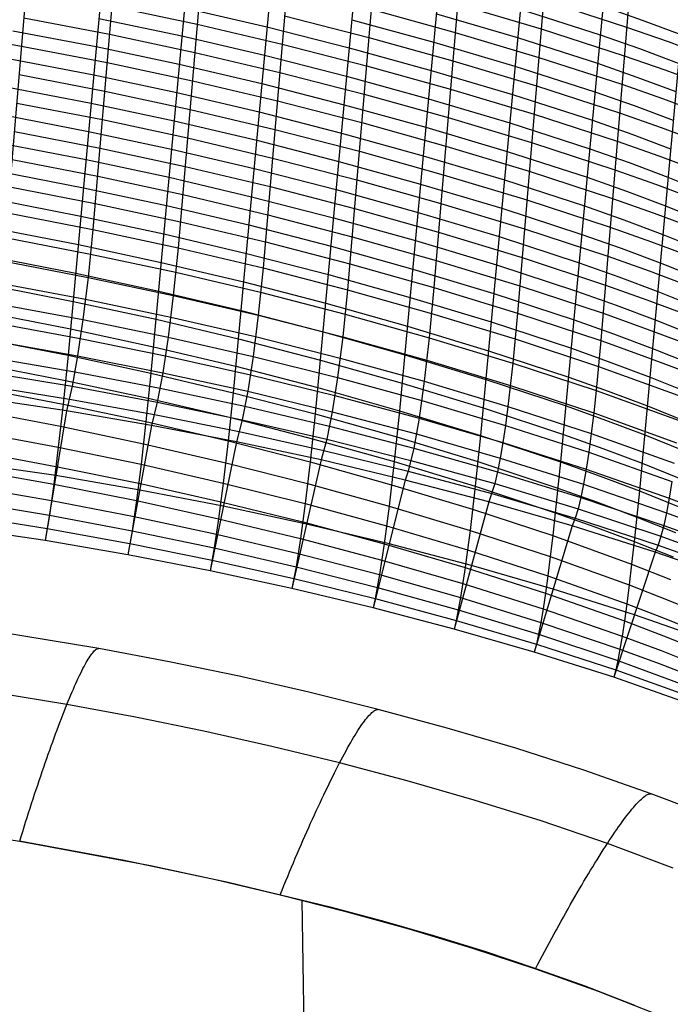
# Model space of a CAD drawing. Extents: x -383 to 1849, y -1185 to -529.
# Tile 854 of 870: x 1628 to 1692, y -729 to -633. Entities that reach past the tile are written whole.
import ezdxf

# ---------------------------------------------------------------- set-up
doc = ezdxf.new("R2010")
doc.units = 0
doc.layers.add('PREDEFINITO', color=7, linetype='CONTINUOUS')

msp = doc.modelspace()

# ---------------------------------------------------------------- linework, layer by layer
at = {"layer": 'PREDEFINITO'}
for p, q in [((1632.072, -588.056, 746.59), (1626.731, -651.597, 518.93)), ((1640.518, -589.618, 745.694), (1635.13, -653.234, 518.711)), ((1648.918, -591.359, 744.696), (1643.502, -655.035, 518.463)), ((1657.262, -593.276, 743.597), (1651.845, -657.009, 518.186)), ((1665.545, -595.352, 742.405), (1660.15, -659.162, 517.882)), ((1673.766, -597.557, 741.135), (1668.638, -658.946, 527.265)), ((1681.962, -599.901, 739.79), (1676.856, -661.447, 526.873)), ((1690.138, -602.461, 738.332), (1685.039, -664.155, 526.445)), ((1637.986, -607.517, 729.47), (1632.686, -665.6, 521.893)), ((1662.899, -607.574, 745.958), (1656.971, -671.364, 521.045)), ((1646.159, -609.222, 728.546), (1640.823, -667.353, 521.639)), ((1670.967, -609.741, 744.702), (1665.249, -671.044, 530.605)), ((1654.286, -611.1, 727.527), (1648.916, -669.272, 521.356)), ((1678.965, -612.033, 743.371), (1673.214, -673.471, 530.214)), ((1686.816, -614.506, 741.922), (1681.089, -676.082, 529.784)), ((1694.444, -617.257, 740.289), (1688.834, -678.922, 529.29)), ((1679.393, -630.712, 633.275), (1687.571, -633.347, 632.331)), ((1637, -631.289, 597.6), (1645.381, -633.076, 597.088)), ((1644.12, -631.443, 649.816), (1652.234, -633.34, 649.08)), ((1662.484, -631.605, 615.427), (1670.725, -633.884, 614.687)), ((1670.955, -631.086, 624.421), (1679.163, -633.516, 623.593)), ((1677.125, -631.589, 675.574), (1684.984, -634.106, 674.45)), ((1685.245, -631.306, 684.095), (1689.104, -632.655, 683.457)), ((1628.355, -632.441, 588.149), (1636.767, -634.062, 587.722)), ((1635.709, -632.495, 640.608), (1643.867, -634.224, 639.975)), ((1653.957, -632.259, 606.326), (1662.252, -634.389, 605.672)), ((1660.571, -632.623, 658.032), (1668.618, -634.831, 657.141)), ((1668.878, -632.043, 666.869), (1676.864, -634.384, 665.88)), ((1689.104, -632.655, 683.457), (1692.905, -634.082, 682.773)), ((1645.381, -633.076, 597.088), (1653.724, -635.037, 596.523)), ((1652.234, -633.34, 649.08), (1660.314, -635.403, 648.281)), ((1679.163, -633.516, 623.593), (1687.342, -636.159, 622.695)), ((1687.571, -633.347, 632.331), (1691.644, -634.771, 631.82)), ((1619.685, -633.756, 578.592), (1628.123, -635.217, 578.24)), ((1627.26, -633.707, 631.27), (1635.459, -635.273, 630.734)), ((1636.767, -634.062, 587.722), (1645.146, -635.852, 587.243)), ((1643.867, -634.224, 639.975), (1651.98, -636.123, 639.275)), ((1662.252, -634.389, 605.672), (1670.495, -636.673, 604.973)), ((1670.725, -633.884, 614.687), (1678.933, -636.323, 613.902)), ((1676.864, -634.384, 665.88), (1684.723, -636.908, 664.802)), ((1684.984, -634.106, 674.45), (1688.845, -635.457, 673.837)), ((1628.123, -635.217, 578.24), (1636.532, -636.842, 577.842)), ((1635.459, -635.273, 630.734), (1643.616, -637.005, 630.133)), ((1653.724, -635.037, 596.523), (1662.02, -637.17, 595.908)), ((1660.314, -635.403, 648.281), (1668.36, -637.615, 647.432)), ((1668.618, -634.831, 657.141), (1676.603, -637.179, 656.195)), ((1688.845, -635.457, 673.837), (1692.649, -636.885, 673.18)), ((1691.644, -634.771, 631.82), (1695.699, -636.283, 631.275)), ((1627.013, -636.484, 621.358), (1635.209, -638.053, 620.852)), ((1645.146, -635.852, 587.243), (1653.489, -637.816, 586.713)), ((1651.98, -636.123, 639.275), (1660.059, -638.189, 638.514)), ((1678.933, -636.323, 613.902), (1687.113, -638.972, 613.051)), ((1687.342, -636.159, 622.695), (1691.414, -637.585, 622.209)), ((1636.532, -636.842, 577.842), (1644.911, -638.635, 577.395)), ((1643.616, -637.005, 630.133), (1651.727, -638.906, 629.469)), ((1662.02, -637.17, 595.908), (1670.264, -639.46, 595.25)), ((1670.495, -636.673, 604.973), (1678.704, -639.119, 604.232)), ((1676.603, -637.179, 656.195), (1684.464, -639.709, 655.164)), ((1684.723, -636.908, 664.802), (1688.587, -638.262, 664.214)), ((1627.89, -638.009, 568.323), (1636.297, -639.638, 567.953)), ((1635.209, -638.053, 620.852), (1643.364, -639.788, 620.283)), ((1653.489, -637.816, 586.713), (1661.786, -639.952, 586.136)), ((1660.059, -638.189, 638.514), (1668.102, -640.405, 637.705)), ((1668.36, -637.615, 647.432), (1676.343, -639.969, 646.53)), ((1688.587, -638.262, 664.214), (1692.394, -639.691, 663.583)), ((1691.414, -637.585, 622.209), (1695.47, -639.099, 621.692)), ((1626.765, -639.253, 611.46), (1634.96, -640.825, 610.983)), ((1644.911, -638.635, 577.395), (1653.253, -640.601, 576.9)), ((1651.727, -638.906, 629.469), (1659.804, -640.976, 628.747)), ((1670.264, -639.46, 595.25), (1678.474, -641.912, 594.552)), ((1678.704, -639.119, 604.232), (1686.884, -641.775, 603.428)), ((1687.113, -638.972, 613.051), (1691.186, -640.401, 612.59)), ((1636.297, -639.638, 567.953), (1644.674, -641.435, 567.538)), ((1643.364, -639.788, 620.283), (1651.475, -641.692, 619.654)), ((1661.786, -639.952, 586.136), (1670.031, -642.248, 585.519)), ((1668.102, -640.405, 637.705), (1676.084, -642.766, 636.846)), ((1676.343, -639.969, 646.53), (1684.205, -642.505, 645.545)), ((1684.464, -639.709, 655.164), (1688.329, -641.065, 654.601)), ((1691.186, -640.401, 612.59), (1695.242, -641.916, 612.099)), ((1627.657, -640.811, 558.435), (1636.062, -642.445, 558.095)), ((1634.96, -640.825, 610.983), (1643.113, -642.563, 610.447)), ((1653.253, -640.601, 576.9), (1661.55, -642.742, 576.361)), ((1659.804, -640.976, 628.747), (1667.845, -643.196, 627.978)), ((1688.329, -641.065, 654.601), (1692.14, -642.496, 653.997)), ((1626.517, -642.02, 601.556), (1634.709, -643.595, 601.108)), ((1644.674, -641.435, 567.538), (1653.016, -643.405, 567.078)), ((1651.475, -641.692, 619.654), (1659.549, -643.764, 618.969)), ((1670.031, -642.248, 585.519), (1678.242, -644.707, 584.863)), ((1678.474, -641.912, 594.552), (1686.654, -644.575, 593.794)), ((1686.884, -641.775, 603.428), (1690.957, -643.206, 602.992)), ((1636.062, -642.445, 558.095), (1644.438, -644.246, 557.713)), ((1643.113, -642.563, 610.447), (1651.222, -644.469, 609.853)), ((1661.55, -642.742, 576.361), (1669.797, -645.043, 575.785)), ((1667.845, -643.196, 627.978), (1675.825, -645.563, 627.162)), ((1676.084, -642.766, 636.846), (1683.947, -645.308, 635.907)), ((1684.205, -642.505, 645.545), (1688.073, -643.864, 645.007)), ((1690.957, -643.206, 602.992), (1695.014, -644.722, 602.528)), ((1627.426, -643.607, 548.558), (1635.829, -645.246, 548.248)), ((1634.709, -643.595, 601.108), (1642.861, -645.335, 600.604)), ((1644.438, -644.246, 557.713), (1652.779, -646.22, 557.289)), ((1653.016, -643.405, 567.078), (1661.314, -645.55, 566.577)), ((1659.549, -643.764, 618.969), (1667.588, -645.989, 618.24)), ((1688.073, -643.864, 645.007), (1691.886, -645.297, 644.431)), ((1626.269, -644.786, 591.651), (1634.459, -646.365, 591.232)), ((1635.829, -645.246, 548.248), (1644.203, -647.05, 547.899)), ((1651.222, -644.469, 609.853), (1659.295, -646.544, 609.207)), ((1669.797, -645.043, 575.785), (1678.009, -647.51, 575.172)), ((1678.242, -644.707, 584.863), (1686.423, -647.377, 584.152)), ((1686.654, -644.575, 593.794), (1690.728, -646.009, 593.384)), ((1642.861, -645.335, 600.604), (1650.969, -647.243, 600.046)), ((1652.779, -646.22, 557.289), (1661.078, -648.37, 556.827)), ((1661.314, -645.55, 566.577), (1669.562, -647.857, 566.041)), ((1667.588, -645.989, 618.24), (1675.567, -648.363, 617.467)), ((1675.825, -645.563, 627.162), (1683.69, -648.112, 626.27)), ((1683.947, -645.308, 635.907), (1687.817, -646.669, 635.395)), ((1690.728, -646.009, 593.384), (1694.785, -647.526, 592.947)), ((1627.195, -646.358, 538.694), (1635.597, -648, 538.416)), ((1634.459, -646.365, 591.232), (1642.609, -648.107, 590.761)), ((1644.203, -647.05, 547.899), (1652.545, -649.029, 547.512)), ((1659.295, -646.544, 609.207), (1667.331, -648.774, 608.519)), ((1687.817, -646.669, 635.395), (1691.634, -648.104, 634.845)), ((1626.02, -647.556, 581.752), (1634.208, -649.138, 581.363)), ((1635.597, -648, 538.416), (1643.97, -649.806, 538.101)), ((1642.609, -648.107, 590.761), (1650.715, -650.017, 590.238)), ((1650.969, -647.243, 600.046), (1659.04, -649.321, 599.438)), ((1669.562, -647.857, 566.041), (1677.775, -650.332, 565.471)), ((1678.009, -647.51, 575.172), (1686.19, -650.186, 574.507)), ((1683.69, -648.112, 626.27), (1687.561, -649.476, 625.783)), ((1686.423, -647.377, 584.152), (1690.497, -648.813, 583.767)), ((1691.634, -648.104, 634.845), (1695.395, -649.624, 634.252)), ((1626.964, -649.034, 528.819), (1635.364, -650.675, 528.571)), ((1634.208, -649.138, 581.363), (1642.357, -650.883, 580.924)), ((1652.545, -649.029, 547.512), (1660.845, -651.184, 547.09)), ((1661.078, -648.37, 556.827), (1669.328, -650.685, 556.333)), ((1667.331, -648.774, 608.519), (1675.309, -651.153, 607.789)), ((1675.567, -648.363, 617.467), (1683.433, -650.918, 616.621)), ((1690.497, -648.813, 583.767), (1694.554, -650.331, 583.357)), ((1643.97, -649.806, 538.101), (1652.312, -651.787, 537.751)), ((1650.715, -650.017, 590.238), (1658.784, -652.098, 589.668)), ((1659.04, -649.321, 599.438), (1667.074, -651.555, 598.79)), ((1687.561, -649.476, 625.783), (1691.382, -650.912, 625.26)), ((1625.771, -650.339, 571.857), (1633.957, -651.925, 571.497)), ((1635.364, -650.675, 528.571), (1643.737, -652.481, 528.29)), ((1642.357, -650.883, 580.924), (1650.461, -652.796, 580.436)), ((1669.328, -650.685, 556.333), (1677.541, -653.168, 555.806)), ((1677.775, -650.332, 565.471), (1685.955, -653.016, 564.852)), ((1683.433, -650.918, 616.621), (1687.307, -652.285, 616.159)), ((1686.19, -650.186, 574.507), (1690.264, -651.624, 574.147)), ((1691.382, -650.912, 625.26), (1695.148, -652.433, 624.695)), ((1626.731, -651.597, 518.93), (1635.13, -653.234, 518.711)), ((1633.957, -651.925, 571.497), (1642.104, -653.673, 571.09)), ((1652.312, -651.787, 537.751), (1660.614, -653.945, 537.369)), ((1660.845, -651.184, 547.09), (1669.096, -653.505, 546.637)), ((1667.074, -651.555, 598.79), (1675.05, -653.94, 598.103)), ((1675.309, -651.153, 607.789), (1683.176, -653.715, 606.99)), ((1690.264, -651.624, 574.147), (1694.321, -653.144, 573.763)), ((1643.737, -652.481, 528.29), (1652.08, -654.461, 527.977)), ((1650.461, -652.796, 580.436), (1658.529, -654.879, 579.905)), ((1658.784, -652.098, 589.668), (1666.817, -654.336, 589.061)), ((1685.955, -653.016, 564.852), (1690.029, -654.457, 564.517)), ((1687.307, -652.285, 616.159), (1691.131, -653.723, 615.662)), ((1625.52, -653.134, 561.982), (1633.704, -654.724, 561.653)), ((1635.13, -653.234, 518.711), (1634.649, -657.944, 498.929)), ((1635.13, -653.234, 518.711), (1643.502, -655.035, 518.463)), ((1642.104, -653.673, 571.09), (1650.207, -655.589, 570.638)), ((1660.614, -653.945, 537.369), (1668.867, -656.271, 536.958)), ((1669.096, -653.505, 546.637), (1677.311, -655.997, 546.155)), ((1675.05, -653.94, 598.103), (1682.918, -656.508, 597.35)), ((1677.541, -653.168, 555.806), (1685.722, -655.86, 555.235)), ((1683.176, -653.715, 606.99), (1687.052, -655.084, 606.553)), ((1691.131, -653.723, 615.662), (1694.902, -655.244, 615.126)), ((1626.495, -654.031, 509.022), (1634.892, -655.658, 508.833)), ((1633.704, -654.724, 561.653), (1641.85, -656.476, 561.28)), ((1652.08, -654.461, 527.977), (1660.382, -656.618, 527.634)), ((1658.529, -654.879, 579.905), (1666.559, -657.121, 579.339)), ((1666.817, -654.336, 589.061), (1674.792, -656.727, 588.416)), ((1690.029, -654.457, 564.517), (1694.087, -655.978, 564.159)), ((1634.892, -655.658, 508.833), (1643.263, -657.447, 508.617)), ((1643.502, -655.035, 518.463), (1643.02, -659.717, 498.744)), ((1643.502, -655.035, 518.463), (1651.845, -657.009, 518.186)), ((1650.207, -655.589, 570.638), (1658.273, -657.675, 570.146)), ((1685.722, -655.86, 555.235), (1689.796, -657.304, 554.925)), ((1687.052, -655.084, 606.553), (1690.879, -656.523, 606.083)), ((1625.268, -655.934, 552.08), (1633.449, -657.528, 551.78)), ((1626.254, -656.332, 499.091), (1634.649, -657.944, 498.929)), ((1641.85, -656.476, 561.28), (1649.951, -658.395, 560.865)), ((1660.382, -656.618, 527.634), (1668.638, -658.946, 527.265)), ((1668.867, -656.271, 536.958), (1677.083, -658.769, 536.521)), ((1674.792, -656.727, 588.416), (1682.661, -659.301, 587.71)), ((1677.311, -655.997, 546.155), (1685.492, -658.696, 545.631)), ((1682.918, -656.508, 597.35), (1686.796, -657.879, 596.938)), ((1690.879, -656.523, 606.083), (1694.655, -658.045, 605.576)), ((1633.449, -657.528, 551.78), (1641.593, -659.284, 551.439)), ((1643.263, -657.447, 508.617), (1651.607, -659.411, 508.375)), ((1651.845, -657.009, 518.186), (1651.365, -661.664, 498.537)), ((1651.845, -657.009, 518.186), (1660.15, -659.162, 517.882)), ((1658.273, -657.675, 570.146), (1666.302, -659.922, 569.62)), ((1666.559, -657.121, 579.339), (1674.533, -659.519, 578.737)), ((1689.796, -657.304, 554.925), (1693.854, -658.826, 554.595)), ((1625.014, -658.7, 542.146), (1633.193, -660.298, 541.874)), ((1626.008, -658.499, 489.128), (1634.402, -660.091, 488.993)), ((1634.649, -657.944, 498.929), (1634.15, -662.094, 479.032)), ((1634.649, -657.944, 498.929), (1643.02, -659.717, 498.744)), ((1649.951, -658.395, 560.865), (1658.015, -660.485, 560.411)), ((1677.083, -658.769, 536.521), (1685.265, -661.474, 536.046)), ((1685.492, -658.696, 545.631), (1689.566, -660.143, 545.347)), ((1686.796, -657.879, 596.938), (1690.627, -659.321, 596.495)), ((1641.593, -659.284, 551.439), (1649.693, -661.206, 551.059)), ((1643.02, -659.717, 498.744), (1642.518, -663.819, 478.906)), ((1643.02, -659.717, 498.744), (1651.365, -661.664, 498.537)), ((1651.607, -659.411, 508.375), (1659.913, -661.553, 508.109)), ((1660.15, -659.162, 517.882), (1659.672, -663.791, 498.308)), ((1660.15, -659.162, 517.882), (1668.408, -661.486, 517.555)), ((1668.638, -658.946, 527.265), (1668.174, -663.869, 507.822)), ((1668.638, -658.946, 527.265), (1676.856, -661.447, 526.873)), ((1674.533, -659.519, 578.737), (1682.404, -662.099, 578.077)), ((1682.661, -659.301, 587.71), (1686.541, -660.675, 587.323)), ((1690.627, -659.321, 596.495), (1694.408, -660.842, 596.017)), ((1625.758, -660.528, 479.141), (1634.15, -662.094, 479.032)), ((1633.193, -660.298, 541.874), (1641.335, -662.056, 541.565)), ((1634.402, -660.091, 488.993), (1642.772, -661.843, 488.838)), ((1658.015, -660.485, 560.411), (1666.042, -662.738, 559.928)), ((1666.302, -659.922, 569.62), (1674.274, -662.326, 569.062)), ((1686.541, -660.675, 587.323), (1690.375, -662.117, 586.907)), ((1689.566, -660.143, 545.347), (1693.625, -661.667, 545.044)), ((1624.762, -661.404, 532.157), (1632.938, -663.002, 531.91)), ((1649.693, -661.206, 551.059), (1657.755, -663.3, 550.644)), ((1651.365, -661.664, 498.537), (1650.864, -665.717, 478.763)), ((1651.365, -661.664, 498.537), (1659.672, -663.791, 498.308)), ((1659.913, -661.553, 508.109), (1668.174, -663.869, 507.822)), ((1668.408, -661.486, 517.555), (1676.627, -663.986, 517.206)), ((1676.856, -661.447, 526.873), (1676.395, -666.362, 507.516)), ((1676.856, -661.447, 526.873), (1685.039, -664.155, 526.445)), ((1685.265, -661.474, 536.046), (1689.34, -662.923, 535.788)), ((1625.503, -662.415, 469.139), (1633.892, -663.949, 469.055)), ((1634.15, -662.094, 479.032), (1633.629, -665.658, 459.061)), ((1634.15, -662.094, 479.032), (1642.518, -663.819, 478.906)), ((1641.335, -662.056, 541.565), (1649.433, -663.981, 541.219)), ((1642.772, -661.843, 488.838), (1651.117, -663.768, 488.663)), ((1674.274, -662.326, 569.062), (1682.146, -664.914, 568.449)), ((1682.404, -662.099, 578.077), (1686.286, -663.475, 577.716)), ((1690.375, -662.117, 586.907), (1694.161, -663.639, 586.458)), ((1632.938, -663.002, 531.91), (1641.077, -664.76, 531.629)), ((1657.755, -663.3, 550.644), (1665.779, -665.558, 550.201)), ((1666.042, -662.738, 559.928), (1674.013, -665.149, 559.413)), ((1686.286, -663.475, 577.716), (1690.123, -664.92, 577.327)), ((1689.34, -662.923, 535.788), (1693.4, -664.448, 535.512)), ((1624.513, -664.004, 522.116), (1632.686, -665.6, 521.893)), ((1625.242, -664.161, 459.12), (1633.629, -665.658, 459.061)), ((1633.892, -663.949, 469.055), (1642.26, -665.642, 468.958)), ((1642.518, -663.819, 478.906), (1641.995, -667.312, 458.991)), ((1642.518, -663.819, 478.906), (1650.864, -665.717, 478.763)), ((1649.433, -663.981, 541.219), (1657.492, -666.077, 540.841)), ((1651.117, -663.768, 488.663), (1659.426, -665.873, 488.47)), ((1659.672, -663.791, 498.308), (1659.174, -667.794, 478.605)), ((1659.672, -663.791, 498.308), (1667.935, -666.092, 498.06)), ((1668.174, -663.869, 507.822), (1667.69, -668.155, 488.261)), ((1668.174, -663.869, 507.822), (1676.395, -666.362, 507.516)), ((1676.627, -663.986, 517.206), (1684.812, -666.692, 516.825)), ((1685.039, -664.155, 526.445), (1684.581, -669.06, 507.18)), ((1685.039, -664.155, 526.445), (1689.115, -665.605, 526.212)), ((1632.686, -665.6, 521.893), (1632.196, -670.39, 501.771)), ((1632.686, -665.6, 521.893), (1640.823, -667.353, 521.639)), ((1641.077, -664.76, 531.629), (1649.173, -666.684, 531.316)), ((1665.779, -665.558, 550.201), (1673.748, -667.977, 549.729)), ((1674.013, -665.149, 559.413), (1681.887, -667.744, 558.848)), ((1682.146, -664.914, 568.449), (1686.03, -666.293, 568.113)), ((1689.115, -665.605, 526.212), (1693.176, -667.129, 525.964)), ((1690.123, -664.92, 577.327), (1693.914, -666.442, 576.906)), ((1624.269, -666.477, 512.046), (1632.439, -668.063, 511.846)), ((1624.977, -665.767, 449.087), (1633.362, -667.221, 449.052)), ((1633.629, -665.658, 459.061), (1633.089, -668.639, 439.035)), ((1633.629, -665.658, 459.061), (1641.995, -667.312, 458.991)), ((1642.26, -665.642, 468.958), (1650.605, -667.506, 468.846)), ((1650.864, -665.717, 478.763), (1650.34, -669.136, 458.91)), ((1650.864, -665.717, 478.763), (1659.174, -667.794, 478.605)), ((1657.492, -666.077, 540.841), (1665.514, -668.339, 540.437)), ((1659.426, -665.873, 488.47), (1667.69, -668.155, 488.261)), ((1667.935, -666.092, 498.06), (1676.157, -668.572, 497.796)), ((1676.395, -666.362, 507.516), (1675.914, -670.616, 488.036)), ((1676.395, -666.362, 507.516), (1684.581, -669.06, 507.18)), ((1686.03, -666.293, 568.113), (1689.872, -667.739, 567.751)), ((1624.707, -667.233, 439.046), (1633.089, -668.639, 439.035)), ((1633.362, -667.221, 449.052), (1641.726, -668.831, 449.01)), ((1640.823, -667.353, 521.639), (1640.329, -672.118, 501.568)), ((1640.823, -667.353, 521.639), (1648.916, -669.272, 521.356)), ((1641.995, -667.312, 458.991), (1641.451, -670.199, 439.018)), ((1641.995, -667.312, 458.991), (1650.34, -669.136, 458.91)), ((1649.173, -666.684, 531.316), (1657.23, -668.78, 530.972)), ((1650.605, -667.506, 468.846), (1658.916, -669.55, 468.721)), ((1684.812, -666.692, 516.825), (1692.952, -669.661, 516.396)), ((1632.439, -668.063, 511.846), (1640.573, -669.807, 511.618)), ((1659.174, -667.794, 478.605), (1658.652, -671.142, 458.819)), ((1659.174, -667.794, 478.605), (1667.44, -670.05, 478.433)), ((1665.514, -668.339, 540.437), (1673.481, -670.764, 540.007)), ((1667.69, -668.155, 488.261), (1667.184, -671.773, 468.586)), ((1667.69, -668.155, 488.261), (1675.914, -670.616, 488.036)), ((1673.748, -667.977, 549.729), (1681.623, -670.58, 549.211)), ((1681.887, -667.744, 558.848), (1685.773, -669.126, 558.538)), ((1689.872, -667.739, 567.751), (1693.667, -669.262, 567.358)), ((1632.53, -671.042, 418.985), (1615.759, -668.602, 418.915)), ((1624.029, -668.817, 501.95), (1632.196, -670.39, 501.771)), ((1624.433, -668.56, 428.999), (1632.812, -669.912, 429.011)), ((1633.089, -668.639, 439.035), (1632.53, -671.042, 418.985)), ((1633.089, -668.639, 439.035), (1641.451, -670.199, 439.018)), ((1641.726, -668.831, 449.01), (1650.07, -670.61, 448.959)), ((1648.916, -669.272, 521.356), (1648.418, -674.012, 501.34)), ((1648.916, -669.272, 521.356), (1656.971, -671.364, 521.045)), ((1650.34, -669.136, 458.91), (1649.795, -671.926, 438.997)), ((1650.34, -669.136, 458.91), (1658.652, -671.142, 458.819)), ((1657.23, -668.78, 530.972), (1665.249, -671.044, 530.605)), ((1676.157, -668.572, 497.796), (1684.345, -671.257, 497.505)), ((1684.581, -669.06, 507.18), (1684.345, -671.257, 497.505)), ((1684.581, -669.06, 507.18), (1692.723, -672.017, 506.803)), ((1685.773, -669.126, 558.538), (1689.618, -670.575, 558.203)), ((1632.196, -670.39, 501.771), (1631.727, -674.622, 481.519)), ((1632.196, -670.39, 501.771), (1640.329, -672.118, 501.568)), ((1632.812, -669.912, 429.011), (1641.172, -671.416, 429.021)), ((1640.573, -669.807, 511.618), (1648.665, -671.716, 511.362)), ((1641.451, -670.199, 439.018), (1640.888, -672.485, 419.022)), ((1641.451, -670.199, 439.018), (1649.795, -671.926, 438.997)), ((1658.916, -669.55, 468.721), (1667.184, -671.773, 468.586)), ((1667.44, -670.05, 478.433), (1675.666, -672.486, 478.247)), ((1623.794, -671.023, 491.818), (1631.959, -672.578, 491.66)), ((1632.53, -671.042, 418.985), (1630.441, -683.796, 420.391)), ((1640.888, -672.485, 419.022), (1632.53, -671.042, 418.985)), ((1650.07, -670.61, 448.959), (1658.383, -672.57, 448.9)), ((1656.971, -671.364, 521.045), (1656.468, -676.078, 501.091)), ((1656.971, -671.364, 521.045), (1664.987, -673.624, 520.712)), ((1658.652, -671.142, 458.819), (1658.109, -673.835, 438.971)), ((1658.652, -671.142, 458.819), (1666.922, -673.327, 458.718)), ((1665.249, -671.044, 530.605), (1664.729, -676.049, 510.784)), ((1665.249, -671.044, 530.605), (1673.214, -673.471, 530.214)), ((1673.481, -670.764, 540.007), (1681.356, -673.372, 539.534)), ((1675.914, -670.616, 488.036), (1675.666, -672.486, 478.247)), ((1675.914, -670.616, 488.036), (1684.103, -673.28, 487.79)), ((1681.623, -670.58, 549.211), (1685.511, -671.965, 548.926)), ((1684.345, -671.257, 497.505), (1684.103, -673.28, 487.79)), ((1684.345, -671.257, 497.505), (1692.488, -674.197, 497.178)), ((1689.618, -670.575, 558.203), (1693.418, -672.099, 557.84)), ((1640.329, -672.118, 501.568), (1639.856, -676.305, 481.361)), ((1640.329, -672.118, 501.568), (1648.418, -674.012, 501.34)), ((1641.172, -671.416, 429.021), (1649.516, -673.087, 429.03)), ((1648.665, -671.716, 511.362), (1656.716, -673.798, 511.083)), ((1649.795, -671.926, 438.997), (1649.231, -674.093, 419.06)), ((1649.795, -671.926, 438.997), (1658.109, -673.835, 438.971)), ((1667.184, -671.773, 468.586), (1666.654, -674.71, 448.835)), ((1667.184, -671.773, 468.586), (1675.411, -674.178, 468.439)), ((1685.511, -671.965, 548.926), (1689.359, -673.416, 548.618)), ((1623.564, -673.092, 481.658), (1631.727, -674.622, 481.519)), ((1631.959, -672.578, 491.66), (1640.09, -674.286, 491.479)), ((1640.888, -672.485, 419.022), (1638.563, -685.206, 420.354)), ((1649.231, -674.093, 419.06), (1640.888, -672.485, 419.022)), ((1649.516, -673.087, 429.03), (1657.829, -674.939, 429.036)), ((1658.383, -672.57, 448.9), (1666.654, -674.71, 448.835)), ((1666.922, -673.327, 458.718), (1675.15, -675.694, 458.609)), ((1675.666, -672.486, 478.247), (1675.411, -674.178, 468.439)), ((1675.666, -672.486, 478.247), (1683.855, -675.124, 478.043)), ((1684.103, -673.28, 487.79), (1683.855, -675.124, 478.043)), ((1684.103, -673.28, 487.79), (1692.248, -676.197, 487.51)), ((1640.09, -674.286, 491.479), (1648.177, -676.159, 491.278)), ((1649.231, -674.093, 419.06), (1646.642, -686.771, 420.316)), ((1648.418, -674.012, 501.34), (1647.941, -678.15, 481.184)), ((1648.418, -674.012, 501.34), (1656.468, -676.078, 501.091)), ((1657.544, -675.882, 419.098), (1649.231, -674.093, 419.06)), ((1656.716, -673.798, 511.083), (1664.729, -676.049, 510.784)), ((1658.109, -673.835, 438.971), (1657.544, -675.882, 419.098)), ((1658.109, -673.835, 438.971), (1666.381, -675.926, 438.941)), ((1664.987, -673.624, 520.712), (1672.949, -676.05, 520.358)), ((1673.214, -673.471, 530.214), (1672.69, -678.468, 510.466)), ((1673.214, -673.471, 530.214), (1681.089, -676.082, 529.784)), ((1675.411, -674.178, 468.439), (1675.15, -675.694, 458.609)), ((1675.411, -674.178, 468.439), (1683.601, -676.784, 468.276)), ((1681.356, -673.372, 539.534), (1685.246, -674.76, 539.273)), ((1689.359, -673.416, 548.618), (1693.164, -674.941, 548.284)), ((1631.486, -677.419, 419.688), (1614.937, -675.003, 419.688)), ((1623.339, -675.018, 471.481), (1631.499, -676.518, 471.36)), ((1631.727, -674.622, 481.519), (1631.276, -678.266, 461.185)), ((1631.727, -674.622, 481.519), (1639.856, -676.305, 481.361)), ((1657.829, -674.939, 429.036), (1666.103, -676.973, 429.04)), ((1666.654, -674.71, 448.835), (1666.103, -676.973, 429.04)), ((1666.654, -674.71, 448.835), (1674.883, -677.034, 448.763)), ((1683.855, -675.124, 478.043), (1683.601, -676.784, 468.276)), ((1683.855, -675.124, 478.043), (1692.002, -678.011, 477.811)), ((1685.246, -674.76, 539.273), (1689.097, -676.212, 538.991)), ((1648.177, -676.159, 491.278), (1656.224, -678.204, 491.057)), ((1657.544, -675.882, 419.098), (1654.678, -688.507, 420.278)), ((1656.468, -676.078, 501.091), (1655.986, -680.17, 480.991)), ((1656.468, -676.078, 501.091), (1664.478, -678.316, 500.825)), ((1665.819, -677.854, 419.137), (1657.544, -675.882, 419.098)), ((1664.729, -676.049, 510.784), (1664.232, -680.422, 490.822)), ((1664.729, -676.049, 510.784), (1672.69, -678.468, 510.466)), ((1666.381, -675.926, 438.941), (1674.61, -678.2, 438.905)), ((1672.949, -676.05, 520.358), (1680.824, -678.659, 519.969)), ((1675.15, -675.694, 458.609), (1674.883, -677.034, 448.763)), ((1675.15, -675.694, 458.609), (1683.34, -678.261, 458.488)), ((1681.089, -676.082, 529.784), (1680.565, -681.071, 510.115)), ((1681.089, -676.082, 529.784), (1684.98, -677.47, 529.546)), ((1689.097, -676.212, 538.991), (1692.906, -677.737, 538.686)), ((1623.118, -676.802, 461.288), (1631.276, -678.266, 461.185)), ((1631.499, -676.518, 471.36), (1639.626, -678.169, 471.223)), ((1639.856, -676.305, 481.361), (1639.402, -679.88, 461.069)), ((1639.856, -676.305, 481.361), (1647.941, -678.15, 481.184)), ((1666.103, -676.973, 429.04), (1665.819, -677.854, 419.137)), ((1666.103, -676.973, 429.04), (1674.332, -679.191, 429.041)), ((1674.883, -677.034, 448.763), (1674.61, -678.2, 438.905)), ((1674.883, -677.034, 448.763), (1683.073, -679.557, 448.682)), ((1683.601, -676.784, 468.276), (1683.34, -678.261, 458.488)), ((1683.601, -676.784, 468.276), (1691.749, -679.634, 468.091)), ((1639.726, -678.845, 419.688), (1631.486, -677.419, 419.688)), ((1639.626, -678.169, 471.223), (1647.71, -679.982, 471.071)), ((1647.941, -678.15, 481.184), (1647.485, -681.655, 460.94)), ((1647.941, -678.15, 481.184), (1655.986, -680.17, 480.991)), ((1665.819, -677.854, 419.137), (1662.671, -690.419, 420.24)), ((1674.049, -680.01, 419.174), (1665.819, -677.854, 419.137)), ((1684.98, -677.47, 529.546), (1688.834, -678.922, 529.29)), ((1692.002, -678.011, 477.811), (1691.749, -679.634, 468.091)), ((1622.903, -678.444, 451.082), (1631.059, -679.867, 450.997)), ((1631.276, -678.266, 461.185), (1630.848, -681.322, 440.799)), ((1631.276, -678.266, 461.185), (1639.402, -679.88, 461.069)), ((1647.936, -680.432, 419.688), (1639.726, -678.845, 419.688)), ((1656.224, -678.204, 491.057), (1664.232, -680.422, 490.822)), ((1664.478, -678.316, 500.825), (1672.436, -680.722, 500.541)), ((1672.69, -678.468, 510.466), (1672.188, -682.809, 490.572)), ((1672.69, -678.468, 510.466), (1680.565, -681.071, 510.115)), ((1674.61, -678.2, 438.905), (1674.049, -680.01, 419.174)), ((1674.61, -678.2, 438.905), (1682.801, -680.671, 438.864)), ((1680.824, -678.659, 519.969), (1684.717, -680.046, 519.754)), ((1683.34, -678.261, 458.488), (1683.073, -679.557, 448.682)), ((1683.34, -678.261, 458.488), (1691.489, -681.069, 458.348)), ((1688.834, -678.922, 529.29), (1688.317, -683.897, 509.713)), ((1688.834, -678.922, 529.29), (1692.646, -680.446, 529.011)), ((1622.693, -679.946, 440.868), (1630.848, -681.322, 440.799)), ((1631.059, -679.867, 450.997), (1639.184, -681.439, 450.901)), ((1639.402, -679.88, 461.069), (1638.971, -682.846, 440.723)), ((1639.402, -679.88, 461.069), (1647.485, -681.655, 460.94)), ((1647.71, -679.982, 471.071), (1655.753, -681.969, 470.905)), ((1674.049, -680.01, 419.174), (1670.619, -692.507, 420.202)), ((1682.238, -682.359, 419.213), (1674.049, -680.01, 419.174)), ((1674.332, -679.191, 429.041), (1682.522, -681.604, 429.04)), ((1683.073, -679.557, 448.682), (1682.801, -680.671, 438.864)), ((1683.073, -679.557, 448.682), (1691.222, -682.314, 448.588)), ((1684.717, -680.046, 519.754), (1688.572, -681.495, 519.521)), ((1691.749, -679.634, 468.091), (1691.489, -681.069, 458.348)), ((1691.749, -679.634, 468.091), (1695.798, -681.165, 467.988)), ((1656.111, -682.194, 419.688), (1647.936, -680.432, 419.688)), ((1655.986, -680.17, 480.991), (1655.526, -683.603, 460.801)), ((1655.986, -680.17, 480.991), (1663.991, -682.361, 480.786)), ((1664.232, -680.422, 490.822), (1663.756, -684.129, 470.729)), ((1664.232, -680.422, 490.822), (1672.188, -682.809, 490.572)), ((1672.436, -680.722, 500.541), (1680.311, -683.311, 500.229)), ((1680.565, -681.071, 510.115), (1680.311, -683.311, 500.229)), ((1680.565, -681.071, 510.115), (1684.458, -682.453, 509.922)), ((1682.801, -680.671, 438.864), (1682.522, -681.604, 429.04)), ((1682.801, -680.671, 438.864), (1690.95, -683.372, 438.816)), ((1691.489, -681.069, 458.348), (1691.222, -682.314, 448.588)), ((1691.489, -681.069, 458.348), (1695.54, -682.576, 458.27)), ((1630.441, -683.796, 420.391), (1614.114, -681.404, 420.461)), ((1622.488, -681.308, 430.648), (1630.642, -682.632, 430.596)), ((1630.848, -681.322, 440.799), (1630.441, -683.796, 420.391)), ((1630.848, -681.322, 440.799), (1638.971, -682.846, 440.723)), ((1639.184, -681.439, 450.901), (1647.265, -683.17, 450.795)), ((1647.485, -681.655, 460.94), (1647.051, -684.527, 440.64)), ((1647.485, -681.655, 460.94), (1655.526, -683.603, 460.801)), ((1655.753, -681.969, 470.905), (1663.756, -684.129, 470.729)), ((1682.522, -681.604, 429.04), (1682.238, -682.359, 419.213)), ((1682.522, -681.604, 429.04), (1690.672, -684.244, 429.036)), ((1688.572, -681.495, 519.521), (1692.389, -683.015, 519.268)), ((1630.642, -682.632, 430.596), (1638.764, -684.101, 430.539)), ((1638.971, -682.846, 440.723), (1638.563, -685.206, 420.354)), ((1638.971, -682.846, 440.723), (1647.051, -684.527, 440.64)), ((1664.245, -684.136, 419.688), (1656.111, -682.194, 419.688)), ((1663.991, -682.361, 480.786), (1671.946, -684.724, 480.568)), ((1672.188, -682.809, 490.572), (1671.946, -684.724, 480.568)), ((1672.188, -682.809, 490.572), (1680.064, -685.38, 490.297)), ((1682.238, -682.359, 419.213), (1678.504, -694.775, 420.163)), ((1690.388, -684.93, 419.254), (1682.238, -682.359, 419.213)), ((1684.458, -682.453, 509.922), (1688.317, -683.897, 509.713)), ((1691.222, -682.314, 448.588), (1690.95, -683.372, 438.816)), ((1691.222, -682.314, 448.588), (1695.275, -683.794, 448.536)), ((1638.563, -685.206, 420.354), (1630.441, -683.796, 420.391)), ((1647.265, -683.17, 450.795), (1655.305, -685.074, 450.681)), ((1655.526, -683.603, 460.801), (1655.089, -686.381, 440.551)), ((1655.526, -683.603, 460.801), (1663.527, -685.725, 460.653)), ((1680.311, -683.311, 500.229), (1680.064, -685.38, 490.297)), ((1680.311, -683.311, 500.229), (1688.068, -686.121, 499.871)), ((1688.317, -683.897, 509.713), (1688.068, -686.121, 499.871)), ((1688.317, -683.897, 509.713), (1692.137, -685.41, 509.485)), ((1690.95, -683.372, 438.816), (1690.672, -684.244, 429.036)), ((1690.95, -683.372, 438.816), (1699.038, -686.342, 438.758)), ((1638.764, -684.101, 430.539), (1646.844, -685.727, 430.479)), ((1647.051, -684.527, 440.64), (1646.642, -686.771, 420.316)), ((1647.051, -684.527, 440.64), (1655.089, -686.381, 440.551)), ((1663.756, -684.129, 470.729), (1663.303, -687.152, 450.561)), ((1663.756, -684.129, 470.729), (1671.709, -686.461, 470.542)), ((1672.334, -686.259, 419.688), (1664.245, -684.136, 419.688)), ((1671.946, -684.724, 480.568), (1671.709, -686.461, 470.542)), ((1671.946, -684.724, 480.568), (1679.822, -687.27, 480.328)), ((1690.388, -684.93, 419.254), (1686.303, -697.241, 420.122)), ((1690.672, -684.244, 429.036), (1690.388, -684.93, 419.254)), ((1698.481, -687.755, 419.3), (1690.388, -684.93, 419.254)), ((1690.672, -684.244, 429.036), (1698.762, -687.144, 429.03)), ((1646.642, -686.771, 420.316), (1638.563, -685.206, 420.354)), ((1646.844, -685.727, 430.479), (1654.88, -687.525, 430.416)), ((1655.305, -685.074, 450.681), (1663.303, -687.152, 450.561)), ((1663.527, -685.725, 460.653), (1671.478, -688.021, 460.497)), ((1680.064, -685.38, 490.297), (1679.822, -687.27, 480.328)), ((1680.064, -685.38, 490.297), (1687.824, -688.169, 489.98)), ((1654.678, -688.507, 420.278), (1646.642, -686.771, 420.316)), ((1655.089, -686.381, 440.551), (1654.678, -688.507, 420.278)), ((1655.089, -686.381, 440.551), (1663.086, -688.409, 440.459)), ((1671.709, -686.461, 470.542), (1671.253, -689.405, 450.435)), ((1671.709, -686.461, 470.542), (1679.586, -688.976, 470.337)), ((1680.371, -688.567, 419.688), (1672.334, -686.259, 419.688)), ((1688.068, -686.121, 499.871), (1687.824, -688.169, 489.98)), ((1688.068, -686.121, 499.871), (1691.892, -687.625, 499.668)), ((1654.88, -687.525, 430.416), (1662.876, -689.498, 430.35)), ((1663.303, -687.152, 450.561), (1662.876, -689.498, 430.35)), ((1663.303, -687.152, 450.561), (1671.253, -689.405, 450.435)), ((1679.822, -687.27, 480.328), (1679.586, -688.976, 470.337)), ((1679.822, -687.27, 480.328), (1687.587, -690.031, 480.053)), ((1662.671, -690.419, 420.24), (1654.678, -688.507, 420.278)), ((1663.086, -688.409, 440.459), (1671.035, -690.613, 440.362)), ((1671.478, -688.021, 460.497), (1679.356, -690.499, 460.326)), ((1688.345, -691.086, 419.688), (1680.371, -688.567, 419.688)), ((1687.824, -688.169, 489.98), (1687.587, -690.031, 480.053)), ((1687.824, -688.169, 489.98), (1691.653, -689.659, 489.801)), ((1662.876, -689.498, 430.35), (1662.671, -690.419, 420.24)), ((1662.876, -689.498, 430.35), (1670.824, -691.647, 430.283)), ((1671.253, -689.405, 450.435), (1670.824, -691.647, 430.283)), ((1671.253, -689.405, 450.435), (1679.133, -691.839, 450.298)), ((1679.586, -688.976, 470.337), (1679.356, -690.499, 460.326)), ((1679.586, -688.976, 470.337), (1687.356, -691.703, 470.103)), ((1691.653, -689.659, 489.801), (1695.444, -691.221, 489.607)), ((1670.619, -692.507, 420.202), (1662.671, -690.419, 420.24)), ((1671.035, -690.613, 440.362), (1678.917, -692.998, 440.258)), ((1679.356, -690.499, 460.326), (1679.133, -691.839, 450.298)), ((1679.356, -690.499, 460.326), (1687.131, -693.186, 460.131)), ((1687.587, -690.031, 480.053), (1687.356, -691.703, 470.103)), ((1687.587, -690.031, 480.053), (1691.42, -691.506, 479.897)), ((1670.824, -691.647, 430.283), (1670.619, -692.507, 420.202)), ((1670.824, -691.647, 430.283), (1678.707, -693.977, 430.212)), ((1687.356, -691.703, 470.103), (1687.131, -693.186, 460.131)), ((1687.356, -691.703, 470.103), (1691.193, -693.16, 469.97)), ((1696.24, -693.844, 419.688), (1688.345, -691.086, 419.688)), ((1691.42, -691.506, 479.897), (1695.216, -693.051, 479.728)), ((1635.71, -694.398, 419.688), (1621.847, -692.122, 419.688)), ((1678.504, -694.775, 420.163), (1670.619, -692.507, 420.202)), ((1679.133, -691.839, 450.298), (1678.917, -692.998, 440.258)), ((1679.133, -691.839, 450.298), (1686.914, -694.481, 450.142)), ((1678.917, -692.998, 440.258), (1678.707, -693.977, 430.212)), ((1678.917, -692.998, 440.258), (1686.703, -695.587, 440.141)), ((1687.131, -693.186, 460.131), (1686.914, -694.481, 450.142)), ((1687.131, -693.186, 460.131), (1690.973, -694.621, 460.021)), ((1691.193, -693.16, 469.97), (1694.996, -694.684, 469.826)), ((1635.266, -694.648, 423.047), (1635.34, -694.578, 422.566)), ((1635.34, -694.578, 422.566), (1635.41, -694.519, 422.085)), ((1635.41, -694.519, 422.085), (1635.477, -694.472, 421.604)), ((1635.477, -694.472, 421.604), (1635.54, -694.437, 421.124)), ((1635.54, -694.437, 421.124), (1635.6, -694.413, 420.644)), ((1635.6, -694.413, 420.644), (1635.657, -694.4, 420.165)), ((1635.657, -694.4, 420.165), (1635.71, -694.398, 419.688)), ((1642.611, -695.709, 419.688), (1635.71, -694.398, 419.688)), ((1678.707, -693.977, 430.212), (1678.504, -694.775, 420.163)), ((1678.707, -693.977, 430.212), (1686.5, -696.507, 430.132)), ((1686.914, -694.481, 450.142), (1686.703, -695.587, 440.141)), ((1686.914, -694.481, 450.142), (1690.76, -695.89, 450.054)), ((1690.973, -694.621, 460.021), (1694.782, -696.121, 459.901)), ((1634.567, -695.627, 426.817), (1634.665, -695.464, 426.357)), ((1634.665, -695.464, 426.357), (1634.76, -695.313, 425.893)), ((1634.76, -695.313, 425.893), (1634.852, -695.173, 425.425)), ((1634.852, -695.173, 425.425), (1634.941, -695.045, 424.954)), ((1634.941, -695.045, 424.954), (1635.027, -694.928, 424.48)), ((1635.027, -694.928, 424.48), (1635.11, -694.823, 424.004)), ((1635.11, -694.823, 424.004), (1635.19, -694.73, 423.526)), ((1635.19, -694.73, 423.526), (1635.266, -694.648, 423.047)), ((1686.303, -697.241, 420.122), (1678.504, -694.775, 420.163)), ((1686.703, -695.587, 440.141), (1686.5, -696.507, 430.132)), ((1686.703, -695.587, 440.141), (1694.375, -698.413, 440.004)), ((1634.039, -696.603, 429.042), (1634.15, -696.386, 428.608)), ((1634.15, -696.386, 428.608), (1634.258, -696.18, 428.169)), ((1634.258, -696.18, 428.169), (1634.363, -695.985, 427.723)), ((1634.363, -695.985, 427.723), (1634.466, -695.8, 427.273)), ((1634.466, -695.8, 427.273), (1634.567, -695.627, 426.817)), ((1649.485, -697.143, 419.688), (1642.611, -695.709, 419.688)), ((1686.5, -696.507, 430.132), (1686.303, -697.241, 420.122)), ((1686.5, -696.507, 430.132), (1694.183, -699.269, 430.041)), ((1690.76, -695.89, 450.054), (1694.575, -697.364, 449.959)), ((1633.577, -697.568, 430.706), (1633.695, -697.313, 430.301)), ((1633.695, -697.313, 430.301), (1633.812, -697.066, 429.888)), ((1633.812, -697.066, 429.888), (1633.927, -696.83, 429.468)), ((1633.927, -696.83, 429.468), (1634.039, -696.603, 429.042)), ((1656.331, -698.706, 419.688), (1649.485, -697.143, 419.688)), ((1693.999, -699.933, 420.076), (1686.303, -697.241, 420.122)), ((1632.576, -699.913, 433.641), (1619.061, -697.741, 433.696)), ((1633.086, -698.679, 432.245), (1633.211, -698.389, 431.873)), ((1633.211, -698.389, 431.873), (1633.334, -698.107, 431.493)), ((1633.334, -698.107, 431.493), (1633.456, -697.833, 431.104)), ((1633.456, -697.833, 431.104), (1633.577, -697.568, 430.706)), ((1632.705, -699.594, 433.306), (1632.833, -699.282, 432.962)), ((1632.833, -699.282, 432.962), (1632.96, -698.977, 432.608)), ((1632.96, -698.977, 432.608), (1633.086, -698.679, 432.245)), ((1663.148, -700.402, 419.688), (1656.331, -698.706, 419.688)), ((1632.306, -700.592, 434.309), (1632.442, -700.249, 433.978)), ((1632.442, -700.249, 433.978), (1632.576, -699.913, 433.641)), ((1632.576, -699.913, 433.641), (1632.705, -699.594, 433.306)), ((1639.309, -701.165, 433.613), (1632.576, -699.913, 433.641)), ((1662.883, -700.461, 421.594), (1662.955, -700.43, 421.116)), ((1662.955, -700.43, 421.116), (1663.024, -700.41, 420.639)), ((1663.024, -700.41, 420.639), (1663.088, -700.4, 420.163)), ((1663.088, -700.4, 420.163), (1663.148, -700.402, 419.688)), ((1669.931, -702.235, 419.688), (1663.148, -700.402, 419.688)), ((1631.891, -701.664, 435.264), (1632.031, -701.3, 434.952)), ((1632.031, -701.3, 434.952), (1632.169, -700.943, 434.634)), ((1632.169, -700.943, 434.634), (1632.306, -700.592, 434.309)), ((1646.021, -702.535, 433.585), (1639.309, -701.165, 433.613)), ((1661.808, -701.543, 426.772), (1661.925, -701.389, 426.316)), ((1661.925, -701.389, 426.316), (1662.039, -701.246, 425.855)), ((1662.039, -701.246, 425.855), (1662.149, -701.114, 425.391)), ((1662.149, -701.114, 425.391), (1662.255, -700.993, 424.923)), ((1662.255, -700.993, 424.923), (1662.357, -700.883, 424.452)), ((1662.357, -700.883, 424.452), (1662.455, -700.784, 423.979)), ((1662.455, -700.784, 423.979), (1662.549, -700.697, 423.504)), ((1662.549, -700.697, 423.504), (1662.639, -700.621, 423.028)), ((1662.639, -700.621, 423.028), (1662.724, -700.557, 422.551)), ((1662.724, -700.557, 422.551), (1662.806, -700.503, 422.073)), ((1662.806, -700.503, 422.073), (1662.883, -700.461, 421.594)), ((1631.609, -702.413, 435.867), (1631.75, -702.035, 435.569)), ((1631.75, -702.035, 435.569), (1631.891, -701.664, 435.264)), ((1661.17, -702.474, 428.978), (1661.304, -702.267, 428.549)), ((1661.304, -702.267, 428.549), (1661.435, -702.07, 428.113)), ((1661.435, -702.07, 428.113), (1661.563, -701.884, 427.671)), ((1661.563, -701.884, 427.671), (1661.687, -701.708, 427.224)), ((1661.687, -701.708, 427.224), (1661.808, -701.543, 426.772)), ((1676.67, -704.215, 419.688), (1669.931, -702.235, 419.688)), ((1631.177, -703.583, 436.716), (1631.322, -703.187, 436.44)), ((1631.322, -703.187, 436.44), (1631.466, -702.797, 436.157)), ((1631.466, -702.797, 436.157), (1631.609, -702.413, 435.867)), ((1652.709, -704.027, 433.557), (1646.021, -702.535, 433.585)), ((1660.605, -703.397, 430.627), (1660.75, -703.152, 430.226)), ((1660.75, -703.152, 430.226), (1660.893, -702.917, 429.817)), ((1660.893, -702.917, 429.817), (1661.033, -702.69, 429.401)), ((1661.033, -702.69, 429.401), (1661.17, -702.474, 428.978)), ((1630.886, -704.392, 437.242), (1631.032, -703.985, 436.983)), ((1631.032, -703.985, 436.983), (1631.177, -703.583, 436.716)), ((1659.371, -705.649, 433.529), (1652.709, -704.027, 433.557)), ((1660.002, -704.462, 432.15), (1660.156, -704.184, 431.782)), ((1660.156, -704.184, 431.782), (1660.308, -703.913, 431.405)), ((1660.308, -703.913, 431.405), (1660.458, -703.651, 431.02)), ((1660.458, -703.651, 431.02), (1660.605, -703.397, 430.627)), ((1683.357, -706.357, 419.688), (1676.67, -704.215, 419.688)), ((1630.444, -705.646, 437.971), (1630.592, -705.223, 437.737)), ((1630.592, -705.223, 437.737), (1630.739, -704.805, 437.494)), ((1630.739, -704.805, 437.494), (1630.886, -704.392, 437.242)), ((1659.531, -705.342, 433.198), (1659.69, -705.042, 432.858)), ((1659.69, -705.042, 432.858), (1659.847, -704.748, 432.509)), ((1659.847, -704.748, 432.509), (1660.002, -704.462, 432.15)), ((1630.147, -706.505, 438.413), (1630.295, -706.073, 438.197)), ((1630.295, -706.073, 438.197), (1630.444, -705.646, 437.971)), ((1659.036, -706.302, 434.188), (1659.205, -705.972, 433.862)), ((1659.205, -705.972, 433.862), (1659.371, -705.649, 433.529)), ((1659.371, -705.649, 433.529), (1659.531, -705.342, 433.198)), ((1666.005, -707.402, 433.501), (1659.371, -705.649, 433.529)), ((1629.849, -707.381, 438.82), (1629.998, -706.941, 438.621)), ((1629.998, -706.941, 438.621), (1630.147, -706.505, 438.413)), ((1658.52, -707.334, 435.13), (1658.694, -706.983, 434.823)), ((1658.694, -706.983, 434.823), (1658.866, -706.639, 434.509)), ((1658.866, -706.639, 434.509), (1659.036, -706.302, 434.188)), ((1689.986, -708.678, 419.688), (1683.357, -706.357, 419.688)), ((1629.551, -708.272, 439.191), (1629.7, -707.825, 439.01)), ((1629.7, -707.825, 439.01), (1629.849, -707.381, 438.82)), ((1657.989, -708.424, 436.011), (1658.168, -708.054, 435.724)), ((1658.168, -708.054, 435.724), (1658.345, -707.691, 435.431)), ((1658.345, -707.691, 435.431), (1658.52, -707.334, 435.13)), ((1672.604, -709.296, 433.472), (1666.005, -707.402, 433.501)), ((1629.254, -709.175, 439.524), (1629.403, -708.722, 439.362)), ((1629.403, -708.722, 439.362), (1629.551, -708.272, 439.191)), ((1657.628, -709.182, 436.56), (1657.809, -708.8, 436.289)), ((1657.809, -708.8, 436.289), (1657.989, -708.424, 436.011)), ((1689.021, -709.201, 424.888), (1689.134, -709.1, 424.421)), ((1689.134, -709.1, 424.421), (1689.243, -709.01, 423.951)), ((1689.243, -709.01, 423.951), (1689.347, -708.93, 423.48)), ((1689.347, -708.93, 423.48), (1689.445, -708.861, 423.007)), ((1689.445, -708.861, 423.007), (1689.538, -708.803, 422.533)), ((1689.538, -708.803, 422.533), (1689.626, -708.756, 422.058)), ((1689.626, -708.756, 422.058), (1689.709, -708.719, 421.583)), ((1689.709, -708.719, 421.583), (1689.786, -708.693, 421.108)), ((1689.786, -708.693, 421.108), (1689.858, -708.678, 420.633)), ((1689.858, -708.678, 420.633), (1689.924, -708.673, 420.16)), ((1689.924, -708.673, 420.16), (1689.986, -708.678, 419.688)), ((1696.545, -711.195, 419.688), (1689.986, -708.678, 419.688)), ((1628.81, -710.549, 439.953), (1628.958, -710.089, 439.819)), ((1628.958, -710.089, 439.819), (1629.106, -709.631, 439.676)), ((1629.106, -709.631, 439.676), (1629.254, -709.175, 439.524)), ((1657.078, -710.36, 437.325), (1657.263, -709.962, 437.078)), ((1657.263, -709.962, 437.078), (1657.446, -709.569, 436.823)), ((1657.446, -709.569, 436.823), (1657.628, -709.182, 436.56)), ((1679.164, -711.348, 433.443), (1672.604, -709.296, 433.472)), ((1688.091, -710.204, 428.052), (1688.237, -710.03, 427.614)), ((1688.237, -710.03, 427.614), (1688.379, -709.865, 427.171)), ((1688.379, -709.865, 427.171), (1688.517, -709.712, 426.723)), ((1688.517, -709.712, 426.723), (1688.65, -709.568, 426.27)), ((1688.65, -709.568, 426.27), (1688.778, -709.435, 425.813)), ((1688.778, -709.435, 425.813), (1688.902, -709.313, 425.352)), ((1688.902, -709.313, 425.352), (1689.021, -709.201, 424.888)), ((1628.517, -711.475, 440.191), (1628.664, -711.011, 440.077)), ((1628.664, -711.011, 440.077), (1628.81, -710.549, 439.953)), ((1656.707, -711.171, 437.793), (1656.893, -710.763, 437.563)), ((1656.893, -710.763, 437.563), (1657.078, -710.36, 437.325)), ((1687.299, -711.219, 430.146), (1687.465, -710.997, 429.741)), ((1687.465, -710.997, 429.741), (1687.627, -710.785, 429.329)), ((1687.627, -710.785, 429.329), (1687.786, -710.582, 428.91)), ((1687.786, -710.582, 428.91), (1687.94, -710.388, 428.484)), ((1687.94, -710.388, 428.484), (1688.091, -710.204, 428.052)), ((1615.025, -711.349, 440.681), (1627.94, -713.339, 440.554)), ((1628.227, -712.405, 440.392), (1628.372, -711.94, 440.296)), ((1628.372, -711.94, 440.296), (1628.517, -711.475, 440.191)), ((1656.146, -712.422, 438.431), (1656.333, -712.001, 438.227)), ((1656.333, -712.001, 438.227), (1656.521, -711.584, 438.015)), ((1656.521, -711.584, 438.015), (1656.707, -711.171, 437.793)), ((1685.679, -713.573, 433.412), (1679.164, -711.348, 433.443)), ((1686.605, -712.19, 431.686), (1686.783, -711.935, 431.313)), ((1686.783, -711.935, 431.313), (1686.958, -711.688, 430.932)), ((1686.958, -711.688, 430.932), (1687.13, -711.449, 430.543)), ((1687.13, -711.449, 430.543), (1687.299, -711.219, 430.146)), ((1627.94, -713.339, 440.554), (1628.083, -712.872, 440.478)), ((1628.083, -712.872, 440.478), (1628.227, -712.405, 440.392)), ((1655.77, -713.275, 438.811), (1655.958, -712.846, 438.625)), ((1655.958, -712.846, 438.625), (1656.146, -712.422, 438.431)), ((1685.868, -713.283, 433.086), (1686.056, -713, 432.75)), ((1686.056, -713, 432.75), (1686.241, -712.723, 432.404)), ((1686.241, -712.723, 432.404), (1686.424, -712.453, 432.049)), ((1686.424, -712.453, 432.049), (1686.605, -712.19, 431.686)), ((1638.209, -715.247, 440.454), (1627.927, -713.35, 440.555)), ((1627.94, -713.339, 440.554), (1640.784, -715.745, 440.428)), ((1655.393, -714.142, 439.154), (1655.581, -713.707, 438.987)), ((1655.581, -713.707, 438.987), (1655.77, -713.275, 438.811)), ((1685.282, -714.19, 434.064), (1685.482, -713.878, 433.741)), ((1685.482, -713.878, 433.741), (1685.679, -713.573, 433.412)), ((1685.679, -713.573, 433.412), (1685.868, -713.283, 433.086)), ((1692.14, -715.99, 433.381), (1685.679, -713.573, 433.412)), ((1655.017, -715.02, 439.46), (1655.205, -714.579, 439.311)), ((1655.205, -714.579, 439.311), (1655.393, -714.142, 439.154)), ((1684.668, -715.167, 434.993), (1684.875, -714.835, 434.69)), ((1684.875, -714.835, 434.69), (1685.08, -714.509, 434.38)), ((1685.08, -714.509, 434.38), (1685.282, -714.19, 434.064)), ((1648.432, -717.413, 440.354), (1638.209, -715.247, 440.454)), ((1640.784, -715.745, 440.428), (1647.171, -717.116, 440.366)), ((1654.455, -716.354, 439.848), (1654.642, -715.907, 439.728)), ((1654.642, -715.907, 439.728), (1654.829, -715.463, 439.598)), ((1654.829, -715.463, 439.598), (1655.017, -715.02, 439.46)), ((1684.033, -716.2, 435.861), (1684.247, -715.849, 435.579)), ((1684.247, -715.849, 435.579), (1684.458, -715.505, 435.29)), ((1684.458, -715.505, 435.29), (1684.668, -715.167, 434.993)), ((1654.083, -717.252, 440.059), (1654.269, -716.802, 439.958)), ((1654.269, -716.802, 439.958), (1654.455, -716.354, 439.848)), ((1683.601, -716.917, 436.402), (1683.818, -716.556, 436.136)), ((1683.818, -716.556, 436.136), (1684.033, -716.2, 435.861)), ((1647.171, -717.116, 440.366), (1653.532, -718.606, 440.305)), ((1658.583, -719.865, 440.255), (1648.432, -717.413, 440.354)), ((1653.715, -718.153, 440.232), (1653.899, -717.702, 440.15)), ((1653.899, -717.702, 440.15), (1654.083, -717.252, 440.059)), ((1682.939, -718.035, 437.155), (1683.161, -717.657, 436.912)), ((1683.161, -717.657, 436.912), (1683.382, -717.285, 436.661)), ((1683.382, -717.285, 436.661), (1683.601, -716.917, 436.402)), ((1653.532, -718.605, 440.304), (1653.715, -718.153, 440.232)), ((1653.532, -718.606, 440.305), (1659.864, -720.217, 440.244)), ((1682.267, -719.196, 437.832), (1682.492, -718.804, 437.615)), ((1682.492, -718.804, 437.615), (1682.716, -718.417, 437.389)), ((1682.716, -718.417, 437.389), (1682.939, -718.035, 437.155)), ((1656.174, -752.193, 444.126), (1655.697, -719.14, 440.283)), ((1681.813, -719.991, 438.24), (1682.04, -719.591, 438.041)), ((1682.04, -719.591, 438.041), (1682.267, -719.196, 437.832)), ((1663.626, -721.213, 440.205), (1658.583, -719.865, 440.255)), ((1659.864, -720.217, 440.244), (1666.161, -721.956, 440.183)), ((1681.357, -720.801, 438.613), (1681.586, -720.395, 438.431)), ((1681.586, -720.395, 438.431), (1681.813, -719.991, 438.24)), ((1668.642, -722.654, 440.157), (1663.626, -721.213, 440.205)), ((1680.671, -722.041, 439.102), (1680.9, -721.625, 438.948)), ((1680.9, -721.625, 438.948), (1681.129, -721.212, 438.785)), ((1681.129, -721.212, 438.785), (1681.357, -720.801, 438.613)), ((1666.161, -721.956, 440.183), (1672.417, -723.837, 440.123)), ((1673.629, -724.193, 440.109), (1668.642, -722.654, 440.157)), ((1680.213, -722.881, 439.381), (1680.442, -722.46, 439.246)), ((1680.442, -722.46, 439.246), (1680.671, -722.041, 439.102)), ((1679.755, -723.728, 439.623), (1679.984, -723.303, 439.507)), ((1679.984, -723.303, 439.507), (1680.213, -722.881, 439.381)), ((1672.417, -723.837, 440.123), (1678.624, -725.871, 440.063)), ((1678.585, -725.839, 440.061), (1673.629, -724.193, 440.109)), ((1679.074, -725.011, 439.915), (1679.3, -724.582, 439.827)), ((1679.3, -724.582, 439.827), (1679.528, -724.155, 439.73)), ((1679.528, -724.155, 439.73), (1679.755, -723.728, 439.623)), ((1678.624, -725.87, 440.062), (1678.848, -725.44, 439.993)), ((1678.848, -725.44, 439.993), (1679.074, -725.011, 439.915)), ((1683.506, -727.598, 440.014), (1678.585, -725.839, 440.061)), ((1678.624, -725.871, 440.063), (1684.775, -728.076, 440.003)), ((1688.39, -729.479, 439.968), (1683.506, -727.598, 440.014)), ((1684.775, -728.076, 440.003), (1690.854, -730.473, 439.945))]:
    msp.add_line(p, q, dxfattribs=at)

doc.saveas('drawing.dxf')
